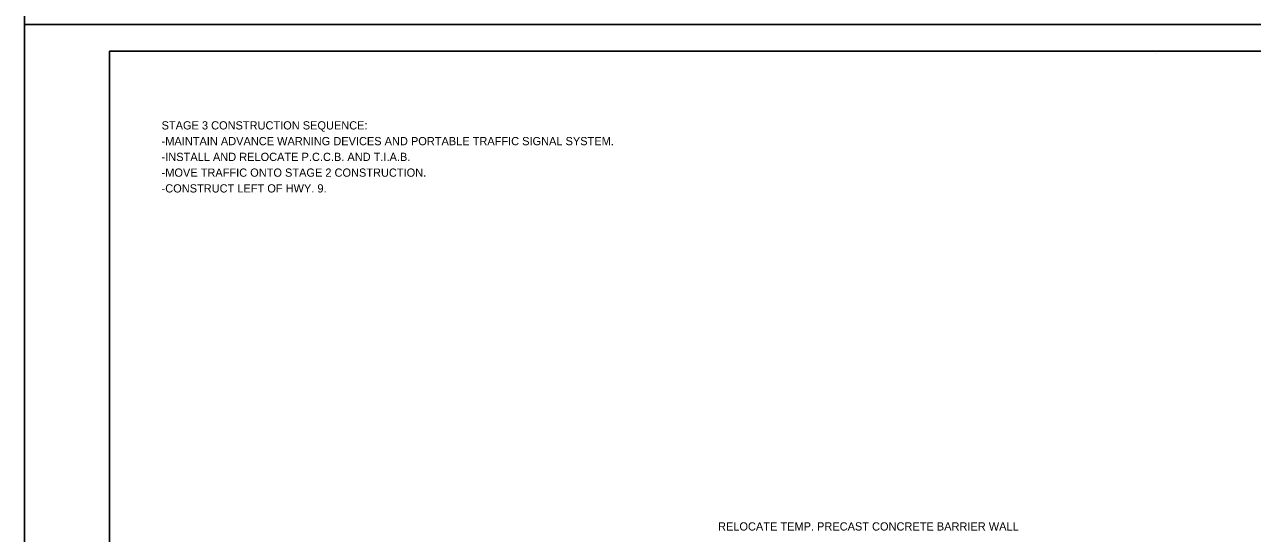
# Model space of a CAD drawing. Extents: x 1398460 to 1408037, y 380768 to 383968.
# Drawn here: x 1402332 to 1403228, y 382530 to 382901 of the extents above; entities that cross this region are included whole.
import ezdxf

# ---------------------------------------------------------------- set-up
doc = ezdxf.new("R2010")
doc.units = 0
for name, color, linetype in [('MOT STAGE ALL', 7, 'Continuous'), ('R_Border', 7, 'Continuous'), ('R_Dimension', 7, 'Continuous'), ('R_No Plot', 7, 'Continuous')]:
    doc.layers.add(name, color=color, linetype=linetype)

msp = doc.modelspace()

# ---------------------------------------------------------------- linework, layer by layer
at = {"layer": 'R_Border'}
for p, q in [((1402394.27, 382881.42), (1403975.17, 382881.42)), ((1402394.27, 381854.12), (1402394.27, 382881.42)), ((1403156.87, 382880.12), (1403156.87, 382880.12)), ((1403156.87, 382880.12), (1403156.87, 382880.12))]:
    msp.add_line(p, q, dxfattribs=at)
at = {"layer": 'R_No Plot'}
msp.add_line((1402332.26, 382900.89), (1403998.93, 382900.89), dxfattribs=at)
for points in [[(1402332.23, 383967.58), (1403998.93, 383967.58), (1403998.93, 382900.89), (1402332.23, 382900.89)], [(1402332.23, 382900.89), (1403998.93, 382900.89), (1403998.93, 381834.2), (1402332.23, 381834.2)], [(1402394.27, 382881.42), (1402394.27, 381854.12), (1403975.17, 381854.12), (1403975.17, 382710.36), (1403858.52, 382710.36), (1403858.52, 382832.02), (1403661.97, 382832.02), (1403661.97, 382881.42)], [(1403563.87, 382881.42), (1403661.97, 382881.42), (1403661.97, 382832.02), (1403742.53, 382832.02), (1403858.52, 382832.02), (1403858.52, 382710.36), (1403975.17, 382710.36), (1403975.17, 381854.12), (1402394.27, 381854.12), (1402394.27, 382881.42)]]:
    msp.add_lwpolyline(points, close=True, dxfattribs=at)

# ---------------------------------------------------------------- texts
at = {"layer": 'MOT STAGE ALL'}
msp.add_text('RELOCATE TEMP. PRECAST CONCRETE BARRIER WALL', height=6.0001, rotation=0, dxfattribs=at).set_placement((1402838.11, 382531.94))
at = {"layer": 'R_Dimension'}
for s, p in [('STAGE 3 CONSTRUCTION SEQUENCE:', (1402432.21, 382824.4)), ('-MAINTAIN ADVANCE WARNING DEVICES AND PORTABLE TRAFFIC SIGNAL SYSTEM. ', (1402432.21, 382812.91)), ('-INSTALL AND RELOCATE P.C.C.B. AND T.I.A.B.', (1402432.21, 382801.43)), ('-MOVE TRAFFIC ONTO STAGE 2 CONSTRUCTION.', (1402432.21, 382789.94)), ('-CONSTRUCT LEFT OF HWY. 9.', (1402432.21, 382778.45))]:
    msp.add_text(s, height=6, dxfattribs=at).set_placement(p)

doc.saveas('drawing.dxf')
